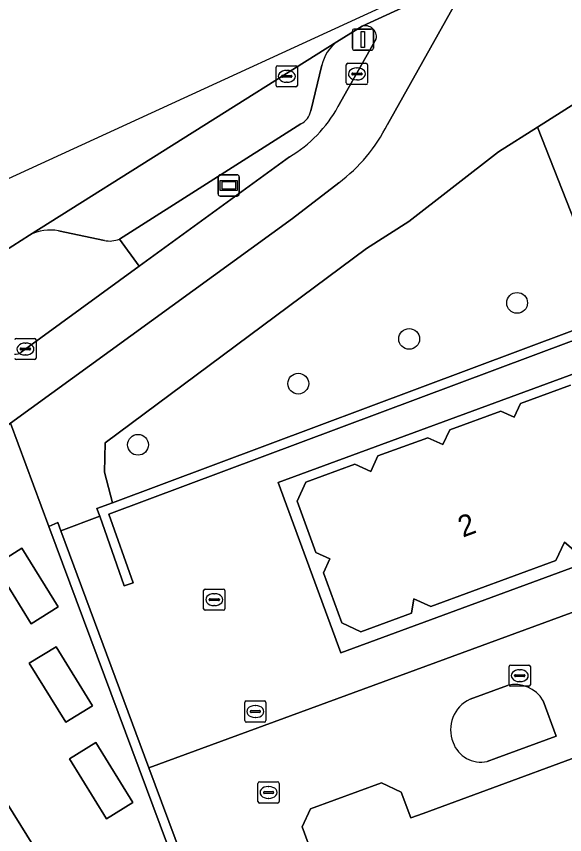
# Model space of a CAD drawing. Extents: x 160806 to 161707, y 383696 to 384148.
# Drawn here: x 160915.71 to 160941.49, y 383917.51 to 383955.96 of the extents above; entities that cross this region are included whole.
import ezdxf

# ---------------------------------------------------------------- set-up
doc = ezdxf.new("R2010")
doc.units = 0
for name, color, linetype in [('IMGEO_Berm_open', 7, 'Continuous'), ('IMGEO_Boom', 7, 'Continuous'), ('IMGEO_Fietspad_open', 7, 'Continuous'), ('IMGEO_Groenvoorziening', 7, 'Continuous'), ('IMGEO_Haag', 7, 'Continuous'), ('IMGEO_Informatiebord', 7, 'Continuous'), ('IMGEO_Kolk', 7, 'Continuous'), ('IMGEO_Lichtmast', 7, 'Continuous'), ('IMGEO_Muur', 7, 'Continuous'), ('IMGEO_Pand', 7, 'Continuous'), ('IMGEO_Pand_nummerreeks', 7, 'Continuous'), ('IMGEO_Parkeervlak_open', 7, 'Continuous'), ('IMGEO_Rijbaan_lokaal_gesloten', 7, 'Continuous'), ('IMGEO_Rijbaan_lokaal_open', 7, 'Continuous'), ('IMGEO_Rioolput', 7, 'Continuous'), ('IMGEO_Verkeerseiland_groen', 7, 'Continuous'), ('IMGEO_Voetpad_open', 7, 'Continuous')]:
    doc.layers.add(name, color=color, linetype=linetype)

msp = doc.modelspace()

# ---------------------------------------------------------------- linework, layer by layer
at = {"layer": 'IMGEO_Berm_open'}
for points in [[(160931.961, 383955.496), (160930.784, 383954.763)], [(160930.827, 383951.703), (160932.632, 383954.912)], [(160930.077, 383953.668), (160929.552, 383951.523)], [(160929.082, 383950.915), (160920.554, 383945.498), (160921.489, 383944.216), (160928.553, 383949.356)]]:
    msp.add_lwpolyline(points, dxfattribs=at)
for centre, radius, start, end in [((160932.114, 383954.994), 0.525, 351.0075, 106.9236), ((160931.874, 383953.283), 1.838, 126.3841, 167.9183), ((160925.359, 383954.726), 6.248, 300.7437, 331.0664), ((160928.719, 383951.682), 0.848, 295.3636, 349.2265)]:
    msp.add_arc(centre, radius, start, end, dxfattribs=at)
at = {"layer": 'IMGEO_Boom'}
for centre in [(160939.25, 383942.496), (160934.176, 383940.804), (160928.964, 383938.703), (160921.431, 383935.831)]:
    msp.add_circle(centre, 0.489, dxfattribs=at)
at = {"layer": 'IMGEO_Fietspad_open'}
for points in [[(160937.776, 383958.172), (160931.961, 383955.496)], [(160933.153, 383950.88), (160936.258, 383956.401)], [(160932.632, 383954.912), (160930.827, 383951.703)], [(160928.553, 383949.356), (160921.489, 383944.216), (160915.944, 383940.183)], [(160914.394, 383936.084), (160915.435, 383936.839), (160928.691, 383946.466), (160930.868, 383948.143)]]:
    msp.add_lwpolyline(points, dxfattribs=at)
for centre, radius, start, end in [((160932.114, 383954.994), 0.525, 351.0075, 106.9236), ((160925.359, 383954.726), 6.248, 300.7437, 331.0664), ((160926.287, 383954.29), 7.666, 306.6954, 333.5906), ((160915.641, 383940.616), 0.528, 268.4309, 304.9344)]:
    msp.add_arc(centre, radius, start, end, dxfattribs=at)
at = {"layer": 'IMGEO_Groenvoorziening'}
for points in [[(160941.844, 383941.179), (160943.643, 383940.237), (160944.278, 383940.443), (160942.585, 383944.9), (160942.151, 383945.823), (160940.209, 383950.755), (160938.381, 383949.591), (160934.167, 383946.323), (160932.177, 383945.058), (160919.885, 383935.916), (160919.857, 383934.55), (160920.227, 383933.101)], [(160916.408, 383927.422), (160917.684, 383928.212), (160915.977, 383930.968), (160914.701, 383930.178)], [(160918.033, 383922.79), (160919.293, 383923.57), (160917.576, 383926.342), (160916.317, 383925.562)], [(160919.948, 383918.255), (160921.191, 383919.025), (160919.448, 383921.839), (160918.205, 383921.069)]]:
    msp.add_lwpolyline(points, close=True, dxfattribs=at)
at = {"layer": 'IMGEO_Haag'}
for points in [[(160916.408, 383927.422), (160917.684, 383928.212), (160915.977, 383930.968), (160914.701, 383930.178)], [(160918.033, 383922.79), (160919.293, 383923.57), (160917.576, 383926.342), (160916.317, 383925.562)], [(160919.948, 383918.255), (160921.191, 383919.025), (160919.448, 383921.839), (160918.205, 383921.069)]]:
    msp.add_lwpolyline(points, close=True, dxfattribs=at)
at = {"layer": 'IMGEO_Informatiebord'}
for p, q in [((160925.198, 383947.617), (160925.198, 383948.417)), ((160925.198, 383948.417), (160925.198, 383947.617)), ((160925.298, 383948.517), (160926.088, 383948.517)), ((160926.088, 383948.517), (160925.298, 383948.517)), ((160926.188, 383948.417), (160926.188, 383947.617)), ((160926.188, 383947.617), (160926.188, 383948.417)), ((160926.088, 383947.517), (160925.298, 383947.517)), ((160925.298, 383947.517), (160926.088, 383947.517))]:
    msp.add_line(p, q, dxfattribs=at)
for points in [[(160925.299, 383948.249), (160926.087, 383948.249), (160926.087, 383947.785), (160925.299, 383947.785), (160925.299, 383948.249)], [(160925.364, 383948.184), (160925.364, 383947.85), (160926.022, 383947.85), (160926.022, 383948.184), (160925.364, 383948.184)]]:
    msp.add_lwpolyline(points, dxfattribs=at)
for centre, start, end in [((160925.298, 383948.417), 90, 180), ((160925.298, 383948.417), 90, 180), ((160926.088, 383948.417), 0, 90), ((160926.088, 383948.417), 360, 90), ((160925.298, 383947.617), 180, 270), ((160925.298, 383947.617), 180, 270), ((160926.088, 383947.617), 270, 0), ((160926.088, 383947.617), 270, 0)]:
    msp.add_arc(centre, 0.1, start, end, dxfattribs=at)
at = {"layer": 'IMGEO_Kolk'}
for p, q in [((160931.295, 383953.755), (160932.147, 383953.755)), ((160927.924, 383952.716), (160927.924, 383953.568)), ((160927.999, 383953.642), (160928.851, 383953.642)), ((160928.412, 383953.422), (160928.437, 383953.422)), ((160928.925, 383953.568), (160928.925, 383952.716)), ((160931.22, 383952.829), (160931.22, 383953.681)), ((160931.708, 383953.535), (160931.733, 383953.535)), ((160932.221, 383953.681), (160932.221, 383952.829)), ((160928.183, 383953.136), (160928.183, 383953.148)), ((160928.621, 383953.099), (160928.223, 383953.099)), ((160928.226, 383953.185), (160928.624, 383953.185)), ((160928.667, 383953.148), (160928.667, 383953.136)), ((160931.479, 383953.249), (160931.479, 383953.261)), ((160931.917, 383953.212), (160931.519, 383953.212)), ((160931.522, 383953.298), (160931.92, 383953.298)), ((160931.731, 383952.975), (160931.706, 383952.975)), ((160931.963, 383953.261), (160931.963, 383953.249)), ((160928.851, 383952.642), (160927.999, 383952.642)), ((160928.435, 383952.862), (160928.41, 383952.862)), ((160932.147, 383952.755), (160931.295, 383952.755)), ((160915.712, 383940.83), (160916.564, 383940.83)), ((160916.638, 383940.756), (160916.638, 383939.904)), ((160915.896, 383940.324), (160915.896, 383940.336)), ((160916.334, 383940.287), (160915.936, 383940.287)), ((160915.939, 383940.373), (160916.337, 383940.373)), ((160916.125, 383940.61), (160916.15, 383940.61)), ((160916.38, 383940.336), (160916.38, 383940.324)), ((160916.148, 383940.05), (160916.123, 383940.05)), ((160916.564, 383939.83), (160915.712, 383939.83)), ((160924.514, 383928.127), (160924.514, 383928.979)), ((160924.589, 383929.053), (160925.441, 383929.053)), ((160925.002, 383928.833), (160925.027, 383928.833)), ((160925.515, 383928.979), (160925.515, 383928.127)), ((160924.773, 383928.547), (160924.773, 383928.559)), ((160925.211, 383928.51), (160924.813, 383928.51)), ((160924.816, 383928.596), (160925.214, 383928.596)), ((160925.257, 383928.559), (160925.257, 383928.547)), ((160925.441, 383928.053), (160924.589, 383928.053)), ((160925.025, 383928.273), (160925, 383928.273)), ((160938.876, 383924.556), (160938.876, 383925.408)), ((160938.951, 383925.482), (160939.803, 383925.482)), ((160939.364, 383925.262), (160939.389, 383925.262)), ((160939.877, 383925.408), (160939.877, 383924.556)), ((160939.135, 383924.976), (160939.135, 383924.988)), ((160939.573, 383924.939), (160939.175, 383924.939)), ((160939.178, 383925.025), (160939.576, 383925.025)), ((160939.619, 383924.988), (160939.619, 383924.976)), ((160939.387, 383924.702), (160939.362, 383924.702)), ((160939.803, 383924.482), (160938.951, 383924.482)), ((160926.445, 383922.871), (160926.445, 383923.723)), ((160926.52, 383923.797), (160927.372, 383923.797)), ((160927.446, 383923.723), (160927.446, 383922.871)), ((160926.747, 383923.34), (160927.145, 383923.34)), ((160926.933, 383923.577), (160926.958, 383923.577)), ((160926.704, 383923.291), (160926.704, 383923.303)), ((160927.142, 383923.254), (160926.744, 383923.254)), ((160926.956, 383923.017), (160926.931, 383923.017)), ((160927.188, 383923.303), (160927.188, 383923.291)), ((160927.372, 383922.797), (160926.52, 383922.797))]:
    msp.add_line(p, q, dxfattribs=at)
for points in [[(160931.295, 383953.755), (160932.147, 383953.755)], [(160927.924, 383952.716), (160927.924, 383953.568)], [(160927.999, 383953.642), (160928.851, 383953.642)], [(160928.925, 383953.568), (160928.925, 383952.716)], [(160931.22, 383952.829), (160931.22, 383953.681)], [(160932.221, 383953.681), (160932.221, 383952.829)], [(160928.851, 383952.642), (160927.999, 383952.642)], [(160932.147, 383952.755), (160931.295, 383952.755)], [(160915.712, 383940.83), (160916.564, 383940.83)], [(160916.638, 383940.756), (160916.638, 383939.904)], [(160916.564, 383939.83), (160915.712, 383939.83)], [(160924.514, 383928.127), (160924.514, 383928.979)], [(160924.589, 383929.053), (160925.441, 383929.053)], [(160925.515, 383928.979), (160925.515, 383928.127)], [(160925.441, 383928.053), (160924.589, 383928.053)], [(160938.876, 383924.556), (160938.876, 383925.408)], [(160938.951, 383925.482), (160939.803, 383925.482)], [(160939.877, 383925.408), (160939.877, 383924.556)], [(160939.803, 383924.482), (160938.951, 383924.482)], [(160926.445, 383922.871), (160926.445, 383923.723)], [(160926.52, 383923.797), (160927.372, 383923.797)], [(160927.446, 383923.723), (160927.446, 383922.871)], [(160927.372, 383922.797), (160926.52, 383922.797)]]:
    msp.add_lwpolyline(points, dxfattribs=at)
for centre, radius, start, end in [((160931.297, 383953.679), 0.0765, 91.552, 178.448), ((160931.297, 383953.679), 0.0765, 91.552, 178.448), ((160932.145, 383953.679), 0.0765, 1.552, 88.448), ((160932.145, 383953.679), 0.0765, 1.552, 88.448), ((160928.001, 383953.566), 0.0765, 91.552, 178.448), ((160928.001, 383953.566), 0.0765, 91.552, 178.448), ((160928.849, 383953.566), 0.0765, 1.552, 88.448), ((160928.849, 383953.566), 0.0765, 1.552, 88.448), ((160928.223, 383953.145), 0.0403, 85.8775, 175.7526), ((160928.22, 383953.135), 0.0366, 178.938, 274.7102), ((160928.624, 383953.142), 0.043, 264.8664, 352.4533), ((160928.628, 383953.147), 0.0386, 1.7309, 96.639), ((160931.519, 383953.258), 0.0403, 85.8775, 175.7526), ((160931.516, 383953.248), 0.0366, 178.938, 274.7102), ((160931.92, 383953.255), 0.043, 264.8664, 352.4533), ((160931.924, 383953.26), 0.0386, 1.7309, 96.639), ((160928.001, 383952.718), 0.0765, 181.552, 268.448), ((160928.001, 383952.718), 0.0765, 181.552, 268.448), ((160928.849, 383952.718), 0.0765, 271.552, 358.448), ((160928.849, 383952.718), 0.0765, 271.552, 358.448), ((160931.297, 383952.831), 0.0765, 181.552, 268.448), ((160931.297, 383952.831), 0.0765, 181.552, 268.448), ((160932.145, 383952.831), 0.0765, 271.552, 358.448), ((160932.145, 383952.831), 0.0765, 271.552, 358.448), ((160915.714, 383940.754), 0.0765, 91.552, 178.448), ((160915.714, 383940.754), 0.0765, 91.552, 178.448), ((160916.562, 383940.754), 0.0765, 1.552, 88.448), ((160916.562, 383940.754), 0.0765, 1.552, 88.448), ((160915.936, 383940.333), 0.0403, 85.8775, 175.7526), ((160915.933, 383940.323), 0.0366, 178.938, 274.7102), ((160916.337, 383940.33), 0.043, 264.8664, 352.4533), ((160916.341, 383940.335), 0.0386, 1.7309, 96.639), ((160915.714, 383939.906), 0.0765, 181.552, 268.448), ((160915.714, 383939.906), 0.0765, 181.552, 268.448), ((160916.562, 383939.906), 0.0765, 271.552, 358.448), ((160916.562, 383939.906), 0.0765, 271.552, 358.448), ((160924.591, 383928.977), 0.0765, 91.552, 178.448), ((160924.591, 383928.977), 0.0765, 91.552, 178.448), ((160925.439, 383928.977), 0.0765, 1.552, 88.448), ((160925.439, 383928.977), 0.0765, 1.552, 88.448), ((160924.813, 383928.556), 0.0403, 85.8775, 175.7526), ((160924.81, 383928.546), 0.0366, 178.938, 274.7102), ((160925.214, 383928.553), 0.043, 264.8664, 352.4533), ((160925.218, 383928.558), 0.0386, 1.7309, 96.639), ((160924.591, 383928.129), 0.0765, 181.552, 268.448), ((160924.591, 383928.129), 0.0765, 181.552, 268.448), ((160925.439, 383928.129), 0.0765, 271.552, 358.448), ((160925.439, 383928.129), 0.0765, 271.552, 358.448), ((160938.953, 383925.406), 0.0765, 91.552, 178.448), ((160938.953, 383925.406), 0.0765, 91.552, 178.448), ((160939.801, 383925.406), 0.0765, 1.552, 88.448), ((160939.801, 383925.406), 0.0765, 1.552, 88.448), ((160939.175, 383924.985), 0.0403, 85.8775, 175.7526), ((160939.172, 383924.975), 0.0366, 178.938, 274.7102), ((160939.576, 383924.982), 0.043, 264.8664, 352.4533), ((160939.58, 383924.987), 0.0386, 1.7309, 96.639), ((160938.953, 383924.558), 0.0765, 181.552, 268.448), ((160938.953, 383924.558), 0.0765, 181.552, 268.448), ((160939.801, 383924.558), 0.0765, 271.552, 358.448), ((160939.801, 383924.558), 0.0765, 271.552, 358.448), ((160926.522, 383923.721), 0.0765, 91.552, 178.448), ((160926.522, 383923.721), 0.0765, 91.552, 178.448), ((160927.37, 383923.721), 0.0765, 1.552, 88.448), ((160927.37, 383923.721), 0.0765, 1.552, 88.448), ((160926.744, 383923.3), 0.0403, 85.8775, 175.7526), ((160927.149, 383923.302), 0.0386, 1.7309, 96.639), ((160926.741, 383923.29), 0.0366, 178.938, 274.7102), ((160927.145, 383923.297), 0.043, 264.8664, 352.4533), ((160926.522, 383922.873), 0.0765, 181.552, 268.448), ((160926.522, 383922.873), 0.0765, 181.552, 268.448), ((160927.37, 383922.873), 0.0765, 271.552, 358.448), ((160927.37, 383922.873), 0.0765, 271.552, 358.448)]:
    msp.add_arc(centre, radius, start, end, dxfattribs=at)
for centre, major_axis, ratio, start_param, end_param in [((160928.411, 383953.142), (-0.387, 0.002), 0.722429, 4.712389, 7.853982), ((160928.436, 383953.142), (-0.39, 0.002), 0.717154, 1.570796, 4.712389), ((160931.707, 383953.255), (-0.387, 0.002), 0.722429, 4.712389, 7.853982), ((160931.732, 383953.255), (-0.39, 0.002), 0.717154, 1.570796, 4.712389), ((160916.124, 383940.33), (-0.387, 0.002), 0.722429, 4.712389, 7.853982), ((160916.149, 383940.33), (-0.39, 0.002), 0.717154, 1.570796, 4.712389), ((160925.001, 383928.553), (-0.387, 0.002), 0.722429, 4.712389, 7.853982), ((160925.026, 383928.553), (-0.39, 0.002), 0.717154, 1.570796, 4.712389), ((160939.363, 383924.982), (-0.387, 0.002), 0.722429, 4.712389, 7.853982), ((160939.388, 383924.982), (-0.39, 0.002), 0.717154, 1.570796, 4.712389), ((160926.932, 383923.297), (-0.387, 0.002), 0.722429, 4.712389, 7.853982), ((160926.957, 383923.297), (-0.39, 0.002), 0.717154, 1.570796, 4.712389)]:
    msp.add_ellipse(centre, major_axis=major_axis, ratio=ratio, start_param=start_param, end_param=end_param, dxfattribs=at)
at = {"layer": 'IMGEO_Lichtmast'}
for p, q in [((160931.507, 383954.466), (160931.507, 383955.266)), ((160931.507, 383955.266), (160931.507, 383954.466)), ((160931.607, 383955.366), (160932.397, 383955.366)), ((160932.397, 383955.366), (160931.607, 383955.366)), ((160932.497, 383955.266), (160932.497, 383954.466)), ((160932.497, 383954.466), (160932.497, 383955.266)), ((160932.397, 383954.366), (160931.607, 383954.366)), ((160931.607, 383954.366), (160932.397, 383954.366))]:
    msp.add_line(p, q, dxfattribs=at)
msp.add_lwpolyline([(160931.927, 383955.241), (160932.077, 383955.241), (160932.077, 383954.491), (160931.927, 383954.491), (160931.927, 383955.241)], dxfattribs=at)
for centre, start, end in [((160931.607, 383955.266), 90, 180), ((160931.607, 383955.266), 90, 180), ((160932.397, 383955.266), 0, 90), ((160932.397, 383955.266), 360, 90), ((160931.607, 383954.466), 180, 270), ((160931.607, 383954.466), 180, 270), ((160932.397, 383954.466), 270, 0), ((160932.397, 383954.466), 270, 0)]:
    msp.add_arc(centre, 0.1, start, end, dxfattribs=at)
at = {"layer": 'IMGEO_Muur'}
for points in [[(160943.643, 383940.237), (160941.844, 383941.179), (160920.227, 383933.101), (160919.501, 383932.83), (160919.628, 383932.473), (160920.785, 383929.199), (160921.2, 383929.346), (160920.06, 383932.569), (160941.814, 383940.698), (160943.439, 383939.847)], [(160917.798, 383931.792), (160917.656, 383932.175), (160917.241, 383931.994), (160924.748, 383911.86), (160926.589, 383912.466), (160930.711, 383901.426), (160932.668, 383902.136), (160934.489, 383902.797), (160939.309, 383889.731), (160939.722, 383889.883), (160934.751, 383903.36), (160930.971, 383901.988), (160926.853, 383913.016), (160925.013, 383912.411), (160921.944, 383920.655)]]:
    msp.add_lwpolyline(points, close=True, dxfattribs=at)
at = {"layer": 'IMGEO_Pand'}
for points in [[(160941.767, 383938.632), (160939.406, 383937.765), (160939.111, 383937.128), (160938.486, 383937.417), (160936.083, 383936.535), (160935.76, 383935.837), (160935.052, 383936.164), (160932.709, 383935.304), (160932.368, 383934.567), (160931.622, 383934.912), (160929.318, 383934.066), (160928.907, 383933.178), (160929.791, 383930.771), (160930.453, 383930.464), (160930.149, 383929.806), (160931.012, 383927.457), (160931.907, 383927.042), (160934.28, 383927.914), (160934.398, 383928.591), (160935.188, 383928.225), (160941.078, 383930.388), (160941.476, 383931.249), (160942.013, 383930.801)], [(160938.792, 383924.514), (160937.042, 383923.872)], [(160937.846, 383920.956), (160938.263, 383921.109), (160941.079, 383922.144), (160940.469, 383923.803)], [(160950.257, 383917.338), (160950.577, 383918.029), (160949.333, 383921.418), (160948.181, 383921.951), (160947.032, 383921.529), (160946.56, 383922.813), (160941.514, 383920.961), (160938.698, 383919.927), (160934.836, 383918.509), (160934.251, 383918.294), (160933.804, 383919.512), (160932.872, 383919.943), (160929.533, 383918.717), (160929.143, 383917.874), (160932.92, 383907.588)]]:
    msp.add_lwpolyline(points, dxfattribs=at)
for centre, radius, start, end in [((160939.175, 383923.085), 1.48, 29.0431, 105.0058), ((160937.707, 383922.436), 1.582, 114.8366, 201.8536), ((160937.546, 383922.31), 1.387, 199.5079, 282.51)]:
    msp.add_arc(centre, radius, start, end, dxfattribs=at)
at = {"layer": 'IMGEO_Parkeervlak_open'}
for points in [[(160930.784, 383954.763), (160916.333, 383945.674)], [(160929.552, 383951.523), (160930.077, 383953.668)], [(160920.554, 383945.498), (160929.082, 383950.915)], [(160917.7, 383945.883), (160919.85, 383945.426)]]:
    msp.add_lwpolyline(points, dxfattribs=at)
for centre, radius, start, end in [((160931.874, 383953.283), 1.838, 126.3841, 167.9183), ((160928.719, 383951.682), 0.848, 295.3636, 349.2265), ((160917.304, 383943.9), 2.022, 78.6939, 118.6913), ((160920.083, 383946.628), 1.224, 259.043, 292.636)]:
    msp.add_arc(centre, radius, start, end, dxfattribs=at)
at = {"layer": 'IMGEO_Rijbaan_lokaal_gesloten'}
msp.add_lwpolyline([(160936.803, 383883.721), (160935.997, 383885.302), (160935.062, 383887.143), (160909.71, 383927.9)], dxfattribs=at)
at = {"layer": 'IMGEO_Rijbaan_lokaal_open'}
for points in [[(161008.487, 383991.097), (160907.425, 383944.713)], [(160907.425, 383944.713), (160909.99, 383941.586), (160910.348, 383941.857), (160910.466, 383941.945), (160913.178, 383943.681), (160916.333, 383945.674), (160930.784, 383954.763), (160931.961, 383955.496), (160937.776, 383958.172), (160945.199, 383961.672), (160948.108, 383963.03), (160966.644, 383971.527)]]:
    msp.add_lwpolyline(points, dxfattribs=at)
at = {"layer": 'IMGEO_Rioolput'}
for p, q in [((160927.067, 383919.067), (160927.067, 383919.919)), ((160927.142, 383919.993), (160927.994, 383919.993)), ((160928.068, 383919.919), (160928.068, 383919.067)), ((160927.326, 383919.487), (160927.326, 383919.499)), ((160927.369, 383919.536), (160927.767, 383919.536)), ((160927.555, 383919.773), (160927.58, 383919.773)), ((160927.81, 383919.499), (160927.81, 383919.487)), ((160927.764, 383919.45), (160927.366, 383919.45)), ((160927.578, 383919.213), (160927.553, 383919.213)), ((160927.994, 383918.993), (160927.142, 383918.993))]:
    msp.add_line(p, q, dxfattribs=at)
for points in [[(160927.067, 383919.067), (160927.067, 383919.919)], [(160927.142, 383919.993), (160927.994, 383919.993)], [(160928.068, 383919.919), (160928.068, 383919.067)], [(160927.994, 383918.993), (160927.142, 383918.993)]]:
    msp.add_lwpolyline(points, dxfattribs=at)
for centre, radius, start, end in [((160927.144, 383919.917), 0.0765, 91.552, 178.448), ((160927.144, 383919.917), 0.0765, 91.552, 178.448), ((160927.992, 383919.917), 0.0765, 1.552, 88.448), ((160927.992, 383919.917), 0.0765, 1.552, 88.448), ((160927.366, 383919.496), 0.0403, 85.8775, 175.7526), ((160927.771, 383919.498), 0.0386, 1.7309, 96.639), ((160927.363, 383919.486), 0.0366, 178.938, 274.7102), ((160927.767, 383919.493), 0.043, 264.8664, 352.4533), ((160927.144, 383919.069), 0.0765, 181.552, 268.448), ((160927.144, 383919.069), 0.0765, 181.552, 268.448), ((160927.992, 383919.069), 0.0765, 271.552, 358.448), ((160927.992, 383919.069), 0.0765, 271.552, 358.448)]:
    msp.add_arc(centre, radius, start, end, dxfattribs=at)
for centre, major_axis, ratio, start_param, end_param in [((160927.554, 383919.493), (-0.387, 0.002), 0.722429, 4.712389, 7.853982), ((160927.579, 383919.493), (-0.39, 0.002), 0.717154, 1.570796, 4.712389)]:
    msp.add_ellipse(centre, major_axis=major_axis, ratio=ratio, start_param=start_param, end_param=end_param, dxfattribs=at)
at = {"layer": 'IMGEO_Verkeerseiland_groen'}
for points in [[(160916.333, 383945.674), (160913.178, 383943.681)], [(160919.85, 383945.426), (160917.7, 383945.883)], [(160921.489, 383944.216), (160920.554, 383945.498)], [(160915.944, 383940.183), (160921.489, 383944.216)]]:
    msp.add_lwpolyline(points, dxfattribs=at)
for centre, radius, start, end in [((160917.304, 383943.9), 2.022, 78.6939, 118.6913), ((160920.083, 383946.628), 1.224, 259.043, 292.636), ((160915.641, 383940.616), 0.528, 268.4309, 304.9344)]:
    msp.add_arc(centre, radius, start, end, dxfattribs=at)
at = {"layer": 'IMGEO_Voetpad_open'}
for points in [[(160930.868, 383948.143), (160928.691, 383946.466), (160915.435, 383936.839), (160917.241, 383931.994), (160917.656, 383932.175), (160917.798, 383931.792), (160919.628, 383932.473), (160919.501, 383932.83), (160920.227, 383933.101), (160919.857, 383934.55), (160919.885, 383935.916), (160932.177, 383945.058), (160934.167, 383946.323), (160938.381, 383949.591), (160940.209, 383950.755), (160941.963, 383951.859), (160947.428, 383954.476), (160947.637, 383954.018), (160948.491, 383954.34), (160961.285, 383959.048), (160961.058, 383959.607), (160959.525, 383959.063)], [(160936.258, 383956.401), (160933.153, 383950.88)], [(160942.013, 383930.801), (160941.476, 383931.249), (160941.078, 383930.388), (160935.188, 383928.225), (160934.398, 383928.591), (160934.28, 383927.914), (160931.907, 383927.042), (160931.012, 383927.457), (160930.149, 383929.806), (160930.453, 383930.464), (160929.791, 383930.771), (160928.907, 383933.178), (160929.318, 383934.066), (160931.622, 383934.912), (160932.368, 383934.567), (160932.709, 383935.304), (160935.052, 383936.164), (160935.76, 383935.837), (160936.083, 383936.535), (160938.486, 383937.417), (160939.111, 383937.128), (160939.406, 383937.765), (160941.767, 383938.632)], [(160917.241, 383931.994), (160915.435, 383936.839), (160914.394, 383936.084)], [(160964.849, 383848.911), (160963.71, 383852.014), (160961.31, 383858.508), (160955.432, 383856.416), (160952.806, 383863.257), (160949.941, 383862.267), (160944.791, 383876.001), (160943.598, 383875.564), (160939.182, 383887.589), (160938.128, 383887.204), (160933.165, 383900.776), (160932.668, 383902.136), (160930.711, 383901.426), (160926.589, 383912.466), (160924.748, 383911.86), (160917.241, 383931.994)], [(160907.735, 383931.075), (160909.71, 383927.9), (160935.062, 383887.143), (160935.997, 383885.302), (160936.803, 383883.721)], [(160960.137, 383903.811), (160950.161, 383931.007), (160921.944, 383920.655), (160925.013, 383912.411), (160926.853, 383913.016), (160930.971, 383901.988), (160934.751, 383903.36), (160939.722, 383889.883), (160939.309, 383889.731), (160934.489, 383902.797), (160932.668, 383902.136), (160933.165, 383900.776), (160933.578, 383900.927), (160938.39, 383887.768), (160939.444, 383888.153), (160943.859, 383876.128), (160945.05, 383876.564), (160950.202, 383862.823), (160953.064, 383863.812), (160955.689, 383856.974), (160961.572, 383859.068)], [(160937.042, 383923.872), (160938.792, 383924.514)], [(160940.469, 383923.803), (160941.079, 383922.144)], [(160932.92, 383907.588), (160929.143, 383917.874), (160929.533, 383918.717), (160932.872, 383919.943), (160933.804, 383919.512), (160934.251, 383918.294), (160934.836, 383918.509), (160938.698, 383919.927), (160941.514, 383920.961), (160946.56, 383922.813), (160947.032, 383921.529), (160948.181, 383921.951), (160949.333, 383921.418), (160950.577, 383918.029), (160950.257, 383917.338)], [(160941.079, 383922.144), (160938.263, 383921.109), (160937.846, 383920.956)]]:
    msp.add_lwpolyline(points, dxfattribs=at)
for points in [[(160943.158, 383950.097), (160941.963, 383951.859), (160940.209, 383950.755), (160942.151, 383945.823), (160942.585, 383944.9), (160944.278, 383940.443), (160943.643, 383940.237), (160943.439, 383939.847), (160941.814, 383940.698), (160920.06, 383932.569), (160921.2, 383929.346), (160920.785, 383929.199), (160919.628, 383932.473), (160917.798, 383931.792), (160921.944, 383920.655), (160950.161, 383931.007)], [(160945.701, 383931.469), (160942.761, 383939.477), (160928.019, 383934.065), (160930.959, 383926.057)], [(160928.019, 383934.065), (160942.761, 383939.477), (160945.701, 383931.469), (160930.959, 383926.057)], [(160914.701, 383930.178), (160915.977, 383930.968), (160917.684, 383928.212), (160916.408, 383927.422)], [(160916.317, 383925.562), (160917.576, 383926.342), (160919.293, 383923.57), (160918.033, 383922.79)], [(160919.448, 383921.839), (160921.191, 383919.025), (160919.948, 383918.255), (160918.205, 383921.069)]]:
    msp.add_lwpolyline(points, close=True, dxfattribs=at)
for centre, radius, start, end in [((160926.287, 383954.29), 7.666, 306.6954, 333.5906), ((160939.175, 383923.085), 1.48, 29.0431, 105.0058), ((160937.707, 383922.436), 1.582, 114.8366, 201.8536), ((160937.546, 383922.31), 1.387, 199.5079, 282.51)]:
    msp.add_arc(centre, radius, start, end, dxfattribs=at)

# ---------------------------------------------------------------- texts
at = {"layer": 'IMGEO_Pand_nummerreeks'}
msp.add_text('2', height=1, rotation=20.1649, dxfattribs=at).set_placement((160936.698, 383931.464))

doc.saveas('drawing.dxf')
